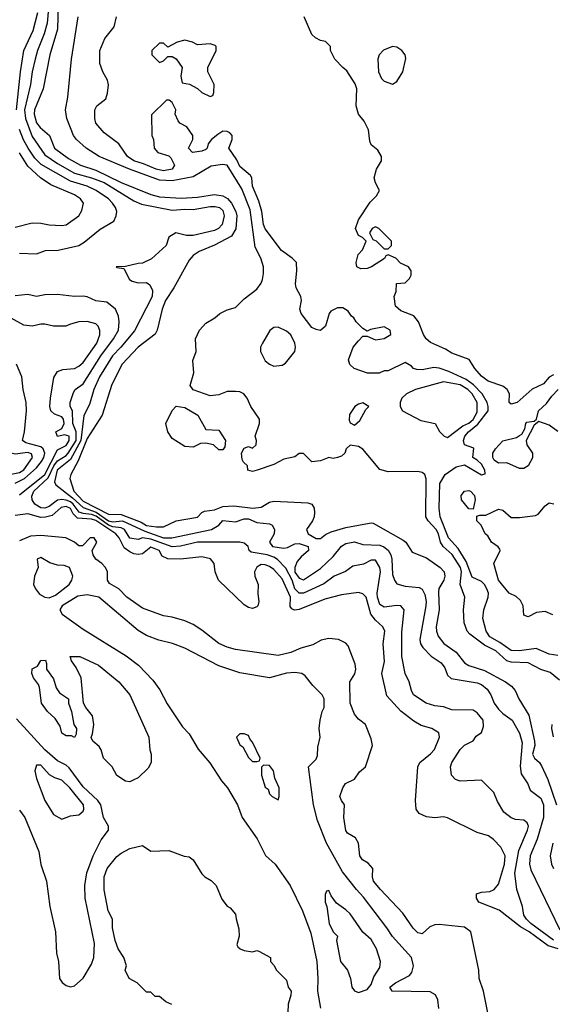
# Model space of a CAD drawing. Header units: inches. Extents: x 1793402 to 1900366, y 320852 to 470679.
# Tile 481 of 604: x 1874251 to 1876764, y 381929 to 386576. Entities that reach past the tile are written whole.
import ezdxf

# ---------------------------------------------------------------- set-up
doc = ezdxf.new("R2010")
doc.units = ezdxf.units.IN
doc.header["$MEASUREMENT"] = 0
doc.layers.add('B8378', color=7, linetype='Continuous')

msp = doc.modelspace()

# ---------------------------------------------------------------- linework, layer by layer
at = {"layer": 'B8378', "color": 4}
for points, elevation in [([(1874386.2, 386630), (1874380.1, 386559.9), (1874366.9, 386510), (1874334.3, 386430), (1874323.5, 386390), (1874309.8, 386330.2), (1874302.6, 386270), (1874274.2, 386150), (1874278.2, 386110), (1874310, 386025.1), (1874370, 385938.7), (1874430, 385896.9), (1874510, 385852.2), (1874590, 385829.8), (1874650, 385807.2), (1874790, 385720.7), (1874825.1, 385705.1), (1874970, 385676.9), (1875030, 385682.4), (1875070, 385680.5), (1875150, 385694.3), (1875173.9, 385693.9), (1875193.2, 385690), (1875210, 385676), (1875216.2, 385650), (1875207, 385610), (1875189.2, 385590), (1875170, 385581.3), (1875070, 385557.6), (1875037.5, 385557.5), (1874988, 385570), (1874954, 385550), (1874942, 385510), (1874872.7, 385447.3), (1874830, 385426.8), (1874810, 385426), (1874750, 385411.3), (1874706, 385410), (1874710, 385406), (1874742, 385402), (1874768.7, 385350), (1874782, 385342), (1874810, 385334), (1874850, 385335.3), (1874864.7, 385324.7), (1874878, 385298), (1874876.2, 385270), (1874792.9, 385107.1), (1874728, 385030), (1874688.2, 384990), (1874626.9, 384890), (1874600.5, 384830), (1874580.5, 384759.5), (1874552.8, 384707.2), (1874538.7, 384590), (1874490, 384500.2), (1874427.7, 384450), (1874414.7, 384394.7), (1874421, 384381), (1874499.4, 384319.4), (1874550, 384273.3), (1874611.4, 384251.4), (1874670, 384211.2), (1874690, 384206), (1874736.2, 384210), (1874842.1, 384162.1), (1874930, 384129.9), (1874968.8, 384131.2), (1875156, 384170), (1875190.7, 384190), (1875210, 384212.7), (1875270, 384205.6), (1875310, 384220.5), (1875330, 384219.6), (1875370, 384202.9), (1875430, 384197.2), (1875442, 384190), (1875453.2, 384170), (1875452.3, 384150), (1875429.4, 384110), (1875444, 384090), (1875498, 384082), (1875514.9, 384085.1), (1875550, 384102.7), (1875570, 384103.7), (1875611.8, 384090), (1875613.6, 384070), (1875578.9, 384041.1), (1875561, 384019), (1875548.9, 383991.1), (1875550, 383968), (1875570, 383939.7), (1875590, 383931.5), (1875670, 383985.1), (1875730, 384042), (1875769, 384091), (1875790, 384103), (1875830, 384111.5), (1875870, 384098.4), (1875950, 384095.8), (1875968.5, 384088.5), (1875990, 384071.8), (1876002.4, 384050), (1876006.3, 384030), (1876010, 383958), (1876019.3, 383930), (1876030, 383914), (1876070, 383902.7), (1876136.5, 383896.5), (1876150, 383888.7), (1876162.5, 383862.5), (1876169.5, 383830), (1876167.3, 383810), (1876138.4, 383650), (1876142.7, 383630), (1876153.4, 383613.4), (1876192.7, 383572.7), (1876240.5, 383540.5), (1876256.6, 383516.6), (1876270, 383482), (1876286.3, 383466.3), (1876410, 383446), (1876430, 383437.6), (1876456.4, 383416.4), (1876474.5, 383390), (1876489.5, 383350), (1876510, 383321.2), (1876530, 383301.2), (1876575.3, 383270), (1876610, 383208.7), (1876622.5, 383162.5), (1876612.5, 383052.5), (1876616.5, 383016.5), (1876648.7, 382970), (1876660.2, 382940.2), (1876710, 382900.9), (1876723, 382870), (1876723.1, 382810), (1876692.6, 382707.4), (1876659.6, 382630), (1876656.9, 382590), (1876662.8, 382562.8), (1876800.1, 382280.1)], 208), ([(1874432.1, 386650), (1874430, 386532), (1874392.8, 386410), (1874362, 386250), (1874321, 386150), (1874319.2, 386130), (1874329.8, 386089.8), (1874347, 386067), (1874391.2, 386030), (1874415.6, 385970), (1874481.5, 385921.5), (1874538, 385890), (1874610, 385866.4), (1874730, 385807.4), (1874870, 385750.9), (1874910, 385739.3), (1875013.4, 385733.4), (1875090, 385738.7), (1875170, 385751.1), (1875210, 385744), (1875231.6, 385731.6), (1875250, 385709.6), (1875270.5, 385670.5), (1875276.2, 385650), (1875270.6, 385589.4), (1875250, 385554.9), (1875170, 385512), (1875098, 385482), (1875070, 385462.8), (1875050, 385441), (1874978.4, 385310), (1874938.4, 385250), (1874922.9, 385210), (1874899, 385110), (1874890, 385092), (1874809.4, 385030), (1874735.1, 384950), (1874685.8, 384854.2), (1874640.7, 384710), (1874570, 384599.1), (1874526.2, 384493.8), (1874491.8, 384430), (1874487.3, 384410), (1874506.4, 384350), (1874550, 384303.7), (1874670, 384242.8), (1874730, 384241), (1874823.9, 384203.9), (1874850, 384188.4), (1874897.1, 384182.9), (1874930, 384182), (1874990, 384210.9), (1875090, 384227.3), (1875110.5, 384250), (1875123.2, 384256.8), (1875170, 384262.7), (1875210, 384279), (1875261.7, 384281.7), (1875350.3, 384269.7), (1875390, 384275.1), (1875430, 384299.3), (1875450, 384303.7), (1875610, 384296), (1875630, 384288.7), (1875641.2, 384270), (1875642.7, 384250), (1875640.9, 384230), (1875632.7, 384210), (1875603.7, 384170), (1875612.3, 384150), (1875650, 384128), (1875670, 384127), (1875694, 384146), (1875720.6, 384159.4), (1875790, 384179.7), (1875910, 384200.9), (1875918.9, 384198.9), (1876060.1, 384120.1), (1876072.3, 384110), (1876103.3, 384063.3), (1876170, 384036.3), (1876235.6, 383990), (1876253.7, 383970), (1876257.2, 383950), (1876252.2, 383930), (1876228.9, 383891.1), (1876226.5, 383873.5), (1876229.7, 383790), (1876216.9, 383710), (1876218, 383690), (1876226.1, 383666.1), (1876251.7, 383631.7), (1876310, 383591), (1876350, 383540.5), (1876370, 383528.2), (1876443.7, 383503.7), (1876543.7, 383450), (1876571.8, 383430), (1876589.5, 383410), (1876607, 383370), (1876652.7, 383292.7), (1876680.9, 383170), (1876682.2, 383150), (1876671.3, 383110), (1876680.5, 383090), (1876704.2, 383070), (1876713.5, 383053.5), (1876742.6, 382990), (1876783.5, 382870)], 204), ([(1874235.3, 386150), (1874254.3, 386330), (1874269.7, 386430), (1874315.2, 386524.8), (1874336, 386610)], 212), ([(1876798, 383458), (1876754.3, 383494.3), (1876709.7, 383509.7), (1876650, 383540.5), (1876570, 383543.9), (1876550, 383549.7), (1876497, 383597), (1876444, 383624), (1876375.6, 383675.6), (1876362.9, 383690), (1876348.2, 383730), (1876344.4, 383790), (1876351.1, 383850), (1876329.8, 383910), (1876335.3, 383970), (1876330.8, 383990), (1876291.8, 384051.8), (1876248.4, 384090), (1876236.4, 384110), (1876227.6, 384150), (1876216.4, 384170), (1876178, 384210), (1876166.6, 384230), (1876169.4, 384409.4), (1876162, 384430), (1876150, 384439), (1876130, 384444), (1875990, 384442.7), (1875950, 384452.7), (1875870, 384548.7), (1875850, 384562), (1875810, 384568), (1875792, 384550), (1875784.7, 384530), (1875770, 384515.3), (1875750.8, 384509.2), (1875730, 384505.2), (1875710, 384509.2), (1875670, 384494), (1875630, 384488.7), (1875590, 384528), (1875570, 384528.7), (1875550, 384513.2), (1875498, 384502), (1875450, 384476), (1875372, 384450), (1875350, 384444), (1875328, 384450), (1875326, 384470), (1875307.3, 384487.3), (1875300.4, 384500.4), (1875298, 384530), (1875310, 384554), (1875330, 384562), (1875350, 384554), (1875366, 384570), (1875368, 384590), (1875362, 384610), (1875382, 384670), (1875382, 384690), (1875342, 384750), (1875324, 384790), (1875308.7, 384810), (1875290, 384819.3), (1875270, 384820.9), (1875230, 384820.9), (1875190, 384805.2), (1875150, 384801.2), (1875069.2, 384829.2), (1875055.3, 384850), (1875072.7, 384910), (1875067.5, 384967.5), (1875082.9, 385010), (1875080.7, 385070), (1875099.5, 385110), (1875130, 385144), (1875171.9, 385168.1), (1875195.3, 385190), (1875230, 385206.8), (1875270, 385218), (1875310, 385258), (1875370, 385304.7), (1875390, 385332), (1875397.2, 385350), (1875402, 385378), (1875400.9, 385410), (1875389.4, 385450), (1875362.3, 385502.3), (1875338, 385678), (1875298.5, 385778.5), (1875229.6, 385889.6), (1875207.3, 385892.7), (1875154.7, 385885.3), (1875070, 385834.7), (1874970, 385815), (1874910, 385819.3), (1874769.5, 385870), (1874625.6, 385930), (1874564.2, 385970), (1874519.7, 386010), (1874505.4, 386030), (1874474, 386110), (1874466.3, 386150), (1874477.6, 386210), (1874496, 386390), (1874526.6, 386590)], 196), ([(1876790, 383575.1), (1876750, 383580.9), (1876687.6, 383607.6), (1876610, 383597.4), (1876570, 383598), (1876517, 383637), (1876470, 383663), (1876451.3, 383690), (1876436.2, 383750), (1876440.7, 383790), (1876461.2, 383850), (1876462.7, 383870), (1876454.5, 383890), (1876443.7, 383910), (1876430, 383923.7), (1876385.4, 383945.4), (1876358.4, 384018.4), (1876319.5, 384079.5), (1876274.3, 384130), (1876234.5, 384230), (1876229.6, 384270), (1876233.8, 384386.2), (1876259.3, 384430), (1876310, 384464.9), (1876350, 384474.8), (1876430, 384427.3), (1876448, 384432), (1876445.2, 384450), (1876430, 384478), (1876410, 384497.2), (1876389, 384509), (1876394, 384554), (1876350, 384569), (1876344.7, 384590), (1876351.3, 384610), (1876368.3, 384630), (1876413.1, 384666.9), (1876461, 384730), (1876462.2, 384750), (1876456.4, 384770), (1876433.3, 384810), (1876392.3, 384852.3), (1876357.5, 384877.5), (1876276.3, 384916.3), (1876230, 384932), (1876205.5, 384934.5), (1876150, 384922.7), (1876124.7, 384924.7), (1876109.1, 384929.1), (1876100.4, 384940.4), (1876070, 384958), (1875990, 384918), (1875970, 384918), (1875947.3, 384907.3), (1875892.7, 384907.3), (1875829.5, 384929.5), (1875809.3, 384949.3), (1875802.7, 384970), (1875823.7, 385030), (1875850, 385061), (1875870, 385082), (1875890, 385082), (1875930, 385064.7), (1875970, 385071), (1876002, 385090), (1875999, 385110), (1875970, 385126), (1875906, 385114), (1875890, 385106), (1875870, 385118), (1875838, 385150), (1875828.4, 385168.4), (1875816.4, 385176.4), (1875800.4, 385200.4), (1875776.4, 385216.4), (1875750, 385215.3), (1875719.8, 385200.2), (1875710.9, 385189.1), (1875694, 385130), (1875670.4, 385109.6), (1875650, 385113.2), (1875630, 385124), (1875579.3, 385190), (1875572.7, 385210), (1875580.9, 385250), (1875577, 385270), (1875556, 385310), (1875552.7, 385330), (1875559.3, 385390), (1875557.2, 385430), (1875537.2, 385450), (1875486, 385486), (1875410, 385589), (1875400.7, 385610), (1875393.2, 385670), (1875379.7, 385719.7), (1875349.6, 385790), (1875346, 385830), (1875340.2, 385840.2), (1875290, 385883.7), (1875274.9, 385914.9), (1875238, 385970), (1875254, 386010), (1875254, 386030), (1875242, 386042), (1875230, 386049), (1875210, 386049.2), (1875185.1, 386034.9), (1875156, 386010), (1875141, 385990), (1875136, 385970), (1875130, 385964), (1875110, 385955.3), (1875066, 385950), (1875048, 385970), (1875068, 386010), (1875068, 386030), (1875039, 386070), (1875007.2, 386087.2), (1874998, 386098), (1874984, 386130), (1874988, 386150), (1874970, 386186), (1874956.4, 386196.4), (1874943.6, 386196.4), (1874872.7, 386127.3), (1874874, 386030), (1874882, 386010), (1874884.7, 385970), (1874902, 385950), (1874954, 385934), (1874964, 385924), (1874980.7, 385890), (1874970.8, 385870), (1874930, 385863), (1874895.3, 385870), (1874835.8, 385895.8), (1874789.2, 385910), (1874759, 385930), (1874718, 385990), (1874650, 386042), (1874610, 386088), (1874605.2, 386110), (1874606, 386150), (1874615.3, 386170), (1874657.5, 386202.5), (1874666, 386230), (1874669.2, 386269.2), (1874665.2, 386290), (1874642.7, 386330), (1874629.2, 386370), (1874628.7, 386430), (1874652.5, 386487.5), (1874697.2, 386542.8), (1874708, 386590)], 192), ([(1876770, 384899.3), (1876750, 384889.3), (1876722.3, 384857.7), (1876668.5, 384831.5), (1876598.8, 384770), (1876570, 384760.9), (1876560.9, 384770), (1876561.6, 384810), (1876551.2, 384831.2), (1876530, 384845.6), (1876462, 384870), (1876430, 384894), (1876399, 384930), (1876372, 384972), (1876290, 385002), (1876260.5, 385020.5), (1876190, 385053.2), (1876169.6, 385069.6), (1876156, 385090), (1876132.7, 385150), (1876110, 385179), (1876050, 385202), (1876024.7, 385224.7), (1876018, 385270), (1876027.3, 385292.7), (1876028.4, 385331.6), (1876070, 385334), (1876090, 385354), (1876098, 385370), (1876098, 385390), (1876086, 385410), (1876047.3, 385427.3), (1876026, 385450), (1875990, 385466), (1875978, 385462), (1875971.6, 385448.4), (1875910.6, 385409.4), (1875890, 385401.2), (1875860.9, 385400.9), (1875842, 385410), (1875839, 385430), (1875848.4, 385468.4), (1875868.7, 385490), (1875886, 385530), (1875868.7, 385548.7), (1875850, 385558), (1875835.3, 385590), (1875850, 385632), (1875904.7, 385715.3), (1875934.6, 385745.4), (1875948, 385770), (1875930, 385806), (1875924, 385830), (1875935.3, 385870), (1875958, 385910), (1875958, 385930), (1875940.4, 385960.4), (1875910, 385986), (1875903.1, 386003.1), (1875896.5, 386056.5), (1875877, 386097), (1875849.2, 386130), (1875839, 386170), (1875842, 386250), (1875833.6, 386273.6), (1875795.1, 386335.1), (1875775.3, 386350), (1875738, 386390), (1875718, 386430), (1875718, 386450), (1875693.6, 386473.6), (1875670, 386478), (1875646, 386490), (1875630, 386506), (1875594, 386590)], 188), ([(1874250, 385474.8), (1874330, 385471), (1874372.7, 385487.3), (1874431.8, 385488.2), (1874530, 385510.8), (1874554.5, 385525.5), (1874630, 385586.8), (1874695.3, 385624.7), (1874706.6, 385650), (1874709.4, 385670), (1874703.7, 385690), (1874689.4, 385710), (1874669.4, 385730), (1874612.3, 385770), (1874569.8, 385789.8), (1874490, 385814.5), (1874352.3, 385892.3), (1874322.9, 385922.9), (1874291.1, 385970), (1874269, 386009), (1874250, 386057.2)], 212), ([(1874230, 385597.3), (1874310, 385618), (1874350, 385616), (1874390, 385607.3), (1874450, 385604), (1874470, 385607.3), (1874529.2, 385650), (1874544.1, 385675.9), (1874552.7, 385710), (1874537.2, 385730), (1874509.6, 385749.6), (1874397.4, 385797.4), (1874349.7, 385829.7), (1874290, 385885.1), (1874250, 385947)], 216), ([(1876770, 382230.8), (1876663.6, 382310), (1876642, 382330), (1876629.4, 382350), (1876623.7, 382390), (1876597.2, 382470), (1876588.1, 382548.1), (1876605.6, 382654.4), (1876647.3, 382750), (1876651.6, 382770), (1876646, 382786), (1876630, 382797.2), (1876590, 382801.2), (1876570, 382809.2), (1876535.5, 382835.5), (1876505.6, 382885.6), (1876488.4, 382928.4), (1876430, 382986), (1876330, 382982), (1876308, 382990), (1876289, 383010), (1876284, 383050), (1876289.5, 383070.5), (1876330, 383132), (1876350, 383151.3), (1876390, 383172), (1876405.6, 383194.4), (1876430, 383212), (1876440.2, 383239.8), (1876437.2, 383270), (1876410, 383304), (1876390, 383317.2), (1876290, 383319.3), (1876250, 383332.7), (1876210, 383338), (1876169.6, 383349.6), (1876109.3, 383390), (1876099, 383410), (1876089, 383450), (1876069.5, 383489.5), (1876054, 383570), (1876054.2, 383685.8), (1876065.2, 383790), (1876049.3, 383809.3), (1876030, 383811.8), (1875970, 383802.9), (1875950, 383816), (1875939.1, 383850), (1875937.7, 383870), (1875953.7, 383970), (1875949.6, 383990), (1875930, 384025.2), (1875910, 384025.2), (1875874, 384006), (1875823.1, 383996.9), (1875788.4, 383971.6), (1875734.8, 383950), (1875686.3, 383913.7), (1875590, 383869.7), (1875570, 383869.7), (1875549.8, 383890), (1875536.5, 383930), (1875507, 383987), (1875468.2, 384028.2), (1875450, 384039.8), (1875419.3, 384050), (1875343.3, 384063.3), (1875334, 384070), (1875329.2, 384090), (1875310, 384106), (1875289.5, 384109.5), (1875090, 384109.6), (1875009.2, 384090.8), (1874970, 384087.6), (1874870, 384124.2), (1874830.3, 384129.7), (1874810, 384122.9), (1874770, 384128.2), (1874745.1, 384170), (1874730, 384177.6), (1874690, 384181.6), (1874670, 384189.9), (1874612, 384232), (1874590, 384241.2), (1874550, 384244.7), (1874531.6, 384251.7), (1874502.9, 384290), (1874490, 384300.5), (1874470, 384307.8), (1874450, 384312), (1874430, 384308.7), (1874390, 384279.1), (1874370, 384269.8), (1874350, 384271.3), (1874322.9, 384290), (1874309.6, 384310), (1874307.9, 384327.9), (1874317.4, 384350), (1874385.8, 384414.2), (1874412, 384470), (1874430, 384494), (1874470, 384518.8), (1874480.3, 384530), (1874517.1, 384590), (1874517.6, 384630), (1874502.3, 384670), (1874499.7, 384730), (1874489.5, 384750.5), (1874489.4, 384770), (1874504.2, 384815.8), (1874513.2, 384830), (1874550, 384858), (1874633.5, 384990), (1874694.3, 385070), (1874716.9, 385110), (1874720.7, 385150), (1874716.6, 385176.6), (1874702.7, 385210), (1874662.7, 385242.7), (1874610, 385249.6), (1874570, 385267.6), (1874550, 385271.2), (1874509.6, 385269.6), (1874430, 385278.4), (1874370, 385278), (1874330, 385269.2), (1874290, 385279), (1874230, 385273.2)], 212), ([(1874250, 384333.4), (1874369.1, 384430), (1874430, 384545.3), (1874470, 384565.7), (1874485.1, 384590), (1874484, 384610), (1874463, 384617), (1874430, 384608), (1874421.2, 384630), (1874450, 384646), (1874461.2, 384670), (1874458, 384690), (1874450, 384701.3), (1874414.8, 384714.7), (1874397.6, 384730), (1874393.6, 384750), (1874396.9, 384790), (1874412, 384888), (1874430, 384914.8), (1874454.8, 384925.2), (1874510, 384930.5), (1874530, 384940.5), (1874550, 384958), (1874615.6, 385050), (1874629.3, 385089.3), (1874629.4, 385109.4), (1874621.2, 385130), (1874610, 385141.2), (1874570, 385152.3), (1874530, 385149.4), (1874490, 385139.3), (1874469.3, 385129.3), (1874410, 385129), (1874370, 385139), (1874350, 385139), (1874310, 385129.4), (1874270, 385134.5), (1874210, 385167.6)], 216), ([(1874230, 384388.6), (1874273.5, 384410), (1874330, 384460.8), (1874354.5, 384490), (1874365, 384510), (1874368.8, 384530), (1874362.3, 384550), (1874350, 384559.8), (1874279.1, 384579.1), (1874263.7, 384590), (1874274.3, 384630), (1874282.6, 384730), (1874281.7, 384770), (1874267.6, 384830), (1874260.5, 384890), (1874235.8, 384950)], 224), ([(1876790, 384632.7), (1876750, 384663), (1876700.7, 384679.3), (1876678, 384662), (1876640.7, 384590), (1876644, 384570), (1876670.4, 384529.6), (1876670, 384508), (1876650.4, 384469.6), (1876630, 384458), (1876610, 384458), (1876550, 384485.2), (1876510, 384482.7), (1876490, 384497.2), (1876482.9, 384510), (1876482.9, 384530), (1876496.2, 384550), (1876530, 384587.7), (1876595.6, 384604.4), (1876610, 384613), (1876619.7, 384620.3), (1876634.8, 384645.2), (1876639, 384670), (1876644.1, 384675.9), (1876679, 384681), (1876689.1, 384690.9), (1876699.3, 384730), (1876736.2, 384763.8), (1876761.2, 384798.8), (1876791.5, 384830)], 188), ([(1876791.8, 382190), (1876744.1, 382204.1), (1876654.7, 382270), (1876614.4, 382294.4), (1876512.9, 382372.9), (1876418, 382410), (1876406, 382430), (1876406, 382450), (1876430, 382458), (1876470, 382460.7), (1876490, 382470.6), (1876510, 382496), (1876538, 382590), (1876542, 382630), (1876521.2, 382670), (1876487.3, 382707.3), (1876463.3, 382723.3), (1876410, 382739.6), (1876270, 382809.2), (1876250, 382813.2), (1876210, 382809.2), (1876170, 382813.2), (1876135.3, 382830), (1876122, 382850), (1876119, 382890), (1876129.2, 383050), (1876139, 383070), (1876190, 383110.7), (1876207.9, 383132.1), (1876232, 383190), (1876229.3, 383209.3), (1876195.3, 383230), (1876145.4, 383245.4), (1876110, 383265.2), (1876050, 383312.3), (1875983.9, 383383.9), (1875960.5, 383490), (1875972.9, 383547.1), (1875966.6, 383630), (1875973.3, 383690), (1875964.5, 383710), (1875930, 383742), (1875908.3, 383770), (1875886.6, 383850), (1875870, 383866.6), (1875850, 383872.3), (1875770, 383861.6), (1875690, 383841.6), (1875570, 383791.5), (1875548.3, 383788.3), (1875535.3, 383795.3), (1875526.6, 383806.6), (1875528.5, 383850), (1875490, 383936.9), (1875450, 383981.3), (1875430, 383995.1), (1875410, 384002.9), (1875390, 384004.5), (1875370, 383992.3), (1875359.5, 383970), (1875360.4, 383950), (1875375.5, 383910), (1875374, 383866), (1875379.1, 383830), (1875374.8, 383810), (1875370, 383804), (1875350, 383797.2), (1875330, 383801.2), (1875310, 383814), (1875189.2, 383930), (1875172.7, 383970), (1875169.2, 384010), (1875151.2, 384031.2), (1875110, 384041.3), (1875010, 384029.7), (1874950, 384031.5), (1874923.5, 384043.5), (1874909.2, 384070), (1874870, 384086.6), (1874830, 384054.5), (1874810, 384051.5), (1874790, 384055.1), (1874770, 384063.6), (1874743.3, 384083.3), (1874720.7, 384130), (1874704.8, 384150), (1874610, 384211.6), (1874590, 384217.9), (1874523.9, 384223.9), (1874503.5, 384243.5), (1874490, 384268.2), (1874470, 384277.7), (1874446.8, 384273.2), (1874404.5, 384235.5), (1874372.5, 384227.5), (1874350, 384227.2), (1874290, 384244.4), (1874230, 384236.3)], 216), ([(1876766.3, 383766.3), (1876730, 383782), (1876690, 383778), (1876650, 383758), (1876630, 383766), (1876626, 383810), (1876614.2, 383834.2), (1876594, 383854), (1876561.2, 383870), (1876509.6, 383930), (1876488, 384010), (1876518, 384070), (1876516.4, 384076.4), (1876508.4, 384088.4), (1876478, 384110), (1876460.4, 384140.4), (1876448, 384150), (1876428, 384190), (1876408, 384210), (1876407.3, 384232.7), (1876422, 384238), (1876450, 384238), (1876510, 384266), (1876530, 384261), (1876570, 384226.8), (1876610, 384226.8), (1876684.5, 384235.5), (1876697.6, 384242.4), (1876730, 384281), (1876750, 384296), (1876770.7, 384290.7)], 188), ([(1876464.8, 381864.8), (1876439, 381990), (1876419, 382050), (1876417.2, 382090), (1876379, 382270), (1876350, 382292.3), (1876230, 382306), (1876210, 382304.4), (1876186, 382294), (1876150, 382261.2), (1876130, 382266), (1876108.2, 382288.2), (1876059.1, 382359.1), (1875952.7, 382470), (1875921.2, 382510), (1875916, 382530), (1875918, 382570), (1875895.3, 382595.3), (1875868.7, 382610), (1875855.3, 382630), (1875849.2, 382690), (1875834.9, 382714.9), (1875797.2, 382737.2), (1875789.4, 382749.4), (1875780.9, 382810), (1875784, 382870), (1875768.7, 382890), (1875762, 382910), (1875775.3, 382950), (1875788.7, 382971.3), (1875830, 382991.3), (1875854.5, 383025.5), (1875882, 383050), (1875915.6, 383150), (1875910, 383182), (1875882.7, 383250), (1875850, 383275.1), (1875830, 383298), (1875809.6, 383350), (1875809.4, 383450), (1875831.9, 383488.1), (1875837.7, 383510), (1875834.6, 383534.6), (1875801.2, 383621.2), (1875790, 383632.7), (1875755.3, 383650), (1875710, 383655.1), (1875673.2, 383646.8), (1875634.7, 383625.3), (1875578, 383610), (1875530.5, 383589.5), (1875470, 383575.6), (1875270, 383603.6), (1875230, 383614), (1875190, 383632.3), (1875110, 383695.1), (1875070, 383720.9), (1875030, 383738), (1874970, 383756), (1874930, 383762.7), (1874830, 383798), (1874757.2, 383850), (1874719, 383890), (1874675.1, 383915.1), (1874666, 383930), (1874665.1, 383970), (1874656.2, 383990), (1874638, 384010), (1874609.4, 384030), (1874597, 384050), (1874592.3, 384070), (1874614.5, 384110), (1874602, 384130), (1874584, 384130), (1874546.8, 384093.2), (1874530, 384092.7), (1874509.3, 384110), (1874468.7, 384130), (1874350, 384140.8), (1874302, 384138), (1874250, 384117)], 224), ([(1876229.5, 381909.5), (1876223.7, 381950), (1876213.3, 381973.3), (1876187.2, 381987.2), (1876008, 381990), (1875998, 382010), (1876024, 382030), (1876090, 382064.9), (1876101, 382079), (1876109.5, 382110), (1876099.3, 382150), (1876010, 382249.2), (1875983.7, 382290), (1875874, 382434), (1875839.5, 382470), (1875774.7, 382554.7), (1875698, 382690), (1875656.1, 382796.1), (1875637, 382870), (1875614, 383050), (1875650, 383086), (1875656.2, 383103.8), (1875658, 383142), (1875669.2, 383189.2), (1875664, 383230), (1875668.7, 383270), (1875678, 383310), (1875688, 383330), (1875688, 383370), (1875678, 383390), (1875633.6, 383433.6), (1875598.4, 383478.4), (1875582, 383490), (1875550, 383495.1), (1875510, 383491.8), (1875430, 383469.2), (1875290, 383493.2), (1875190, 383526), (1875030, 383609.3), (1874971.9, 383631.9), (1874906.8, 383646.8), (1874850, 383669.2), (1874810, 383693.2), (1874624, 383850), (1874570, 383862), (1874525.5, 383854.5), (1874451, 383810), (1874441, 383790), (1874450.7, 383770.7), (1874550, 383699.1), (1874754, 383574), (1874811, 383530), (1874878.4, 383458.4), (1874912.5, 383412.5), (1874946.2, 383346.2), (1875018.5, 383238.5), (1875050, 383204.7), (1875093.2, 383133.2), (1875147.7, 383067.7), (1875203.4, 382983.4), (1875230.8, 382950), (1875278.8, 382870), (1875301, 382810), (1875371.3, 382710), (1875410.7, 382630.7), (1875456, 382590), (1875527.3, 382490), (1875585.5, 382370), (1875624.1, 382264.1), (1875652.7, 382130), (1875658, 382050), (1875655.5, 381990), (1875670.5, 381910)], 228), ([(1874250, 382844.7), (1874274.8, 382810), (1874340.7, 382650), (1874350.9, 382589.1), (1874378, 382510), (1874393.4, 382390), (1874419.1, 382270), (1874424, 382170), (1874434, 382130), (1874438, 382050), (1874450.9, 382030.9), (1874470, 382018), (1874490, 382011.3), (1874510, 382016), (1874550, 382051.3), (1874590, 382118), (1874600.9, 382150), (1874604.5, 382215.5), (1874559.1, 382430), (1874558, 382490), (1874568.2, 382550), (1874596.9, 382630), (1874634.7, 382705.3), (1874669.2, 382750), (1874669.2, 382770), (1874647, 382810), (1874634, 382870), (1874619.5, 382890), (1874550, 382954.5), (1874484.2, 383044.2), (1874470, 383057), (1874430, 383077.6), (1874369.6, 383130), (1874235.9, 383275.9)], 228), ([(1876769.6, 383190.4), (1876762.4, 383230), (1876764.2, 383250)], 196), ([(1874968.4, 381928.4), (1874940.4, 381940.4), (1874910, 381966), (1874890, 381966), (1874870, 381986), (1874850, 381986), (1874806, 382030), (1874768, 382050), (1874749.1, 382089.1), (1874755.3, 382110), (1874742, 382150), (1874715.3, 382190), (1874701.2, 382230), (1874689, 382290), (1874688.7, 382330), (1874668.7, 382370), (1874649.6, 382469.6), (1874649.6, 382530), (1874662.9, 382570), (1874710, 382626.8), (1874730, 382642.8), (1874770, 382664), (1874830, 382678), (1874870, 382651.3), (1874955.3, 382655.3), (1875027.5, 382627.5), (1875050, 382624.7), (1875070, 382611.3), (1875110, 382544.7), (1875124.7, 382530), (1875153.7, 382513.7), (1875178, 382490), (1875204.5, 382424.5), (1875230, 382392), (1875244.7, 382384.7), (1875270, 382354), (1875271.6, 382331.6), (1875285.4, 382285.4), (1875286, 382250), (1875276, 382210), (1875280.7, 382200.7), (1875290.7, 382190.7), (1875310, 382182.8), (1875350, 382176), (1875370, 382182), (1875379.6, 382179.6), (1875434, 382150), (1875434, 382130), (1875450, 382114), (1875462, 382090), (1875510, 382042), (1875518, 382010), (1875531.3, 381990), (1875531.1, 381971.1), (1875518, 381930), (1875516, 381890)], 224), ([(1876766, 382690), (1876754, 382630), (1876760.9, 382590), (1876769.2, 382570)], 204)]:
    msp.add_lwpolyline(points, dxfattribs=dict(at, elevation=elevation))
for points, elevation in [([(1875030, 386479), (1874994, 386470), (1874950, 386446), (1874930, 386466), (1874910, 386466), (1874874, 386430), (1874874, 386410), (1874910, 386374), (1874930, 386382), (1874950, 386402), (1874970, 386402), (1874990, 386392), (1875018, 386350), (1875012, 386310), (1875018, 386278), (1875051.6, 386271.6), (1875090, 386252), (1875110, 386232), (1875150, 386214), (1875162, 386218), (1875167.3, 386232.7), (1875168, 386270), (1875138, 386330), (1875138, 386350), (1875178, 386430), (1875178, 386450), (1875174, 386454), (1875150, 386462), (1875090, 386458), (1875066, 386470)], 192), ([(1876010, 386449.3), (1875968.2, 386431.8), (1875946.8, 386410), (1875940.7, 386390), (1875944, 386330), (1875958, 386298), (1875970, 386286), (1876010, 386271.3), (1876030, 386284.7), (1876059.3, 386330), (1876072.5, 386392.5), (1876069.2, 386410), (1876054, 386430), (1876030, 386446)], 188), ([(1875930, 385598), (1875914, 385590), (1875902, 385570), (1875918, 385538), (1875932.7, 385532.7), (1875970, 385494), (1875990, 385494), (1876006, 385510), (1876006, 385530), (1875946, 385590)], 188), ([(1875470, 385125.2), (1875450, 385124), (1875430.7, 385109.3), (1875396, 385050), (1875386.8, 385030), (1875387.3, 385010), (1875410, 384966), (1875430, 384950.8), (1875450, 384941), (1875490, 384944.7), (1875504.7, 384955.3), (1875548.7, 385010), (1875552.7, 385030), (1875549.3, 385050), (1875530, 385089), (1875510, 385105.2)], 196), ([(1876250, 384866.3), (1876118, 384830), (1876076, 384810), (1876054.8, 384790), (1876046, 384770), (1876046, 384750), (1876058, 384730), (1876144.5, 384684.5), (1876210.9, 384670.9), (1876231.6, 384631.6), (1876254, 384610), (1876270, 384604.7), (1876341.4, 384658.6), (1876370, 384672), (1876390, 384689), (1876410, 384724), (1876409.6, 384770), (1876386, 384810), (1876365.6, 384830), (1876330, 384852.8)], 196), ([(1875870, 384768), (1875850, 384762), (1875832, 384750), (1875807.1, 384712.9), (1875806, 384686), (1875810, 384674), (1875830, 384662), (1875855.5, 384684.5), (1875884, 384736), (1875898, 384750)], 196), ([(1875190, 384546), (1875166, 384570), (1875130, 384578), (1875103.6, 384576.4), (1875070, 384558), (1875030, 384562), (1874970, 384599), (1874949.3, 384630), (1874940.9, 384670), (1874970, 384731.3), (1874990, 384751.3), (1875030, 384746), (1875091.3, 384710), (1875130, 384642), (1875190, 384638), (1875222, 384590), (1875219.6, 384560.4), (1875210, 384546)], 196), ([(1874130, 384604), (1874110, 384579), (1874090.2, 384529.8), (1874070, 384509.3), (1874058.4, 384490), (1874090, 384433.4), (1874110, 384424.9), (1874124.5, 384435.5), (1874150, 384441.8), (1874210, 384430.3), (1874250, 384438.3), (1874270, 384452.2), (1874311.5, 384510), (1874307, 384527), (1874290, 384533.3), (1874230, 384525.1), (1874210, 384529.7), (1874190, 384549.5), (1874170, 384583.7), (1874156.6, 384596.6), (1874150, 384602.7)], 228), ([(1876390, 384266), (1876370, 384268), (1876336, 384310), (1876334, 384330), (1876350, 384350.7), (1876370, 384353.4), (1876378, 384350), (1876397.3, 384330), (1876400.7, 384310)], 188), ([(1874350, 384038), (1874334, 384030), (1874338, 383990), (1874321, 383950), (1874316, 383910), (1874324.7, 383890), (1874344.1, 383864.1), (1874370, 383850.6), (1874390, 383846.8), (1874420.1, 383859.9), (1874484, 383910), (1874497.2, 383930), (1874502, 383950), (1874486, 383990), (1874460.4, 384000.4), (1874430, 384002), (1874393.2, 384013.2)], 228), ([(1874770, 382978), (1874750, 382982), (1874710, 383008.7), (1874688, 383050), (1874646, 383090), (1874635.3, 383130), (1874625.6, 383145.6), (1874595.3, 383170), (1874588.4, 383188.4), (1874595.1, 383204.9), (1874600.9, 383250), (1874595.1, 383290), (1874562.7, 383330), (1874552.7, 383350), (1874540.5, 383470), (1874518, 383518), (1874495.3, 383550), (1874489.1, 383570.9), (1874534, 383570), (1874622, 383530), (1874718, 383450), (1874770.8, 383390), (1874861, 383190), (1874864.7, 383130), (1874871, 383110), (1874871, 383070), (1874856.8, 383043.2), (1874810, 382998), (1874790, 382988)], 224), ([(1874510, 383188.7), (1874495.3, 383195.3), (1874470, 383195.3), (1874450, 383208.7), (1874441.5, 383241.5), (1874418, 383278), (1874382, 383310), (1874354, 383350), (1874344.5, 383424.5), (1874338.9, 383438.9), (1874315.3, 383470), (1874308, 383490), (1874310, 383512), (1874335.3, 383524.7), (1874350, 383552), (1874372.7, 383552.7), (1874378, 383538), (1874378, 383510), (1874410, 383464.7), (1874422.4, 383422.4), (1874438.8, 383398.8), (1874481, 383370), (1874481, 383350), (1874496, 383310), (1874506, 383250), (1874518.8, 383230), (1874516.9, 383203.1)], 224), ([(1875310, 383206), (1875290, 383206), (1875274, 383190), (1875290, 383154), (1875303.6, 383143.6), (1875330, 383094), (1875350, 383074), (1875370, 383074), (1875382, 383078), (1875386, 383090), (1875350, 383166), (1875338, 383178), (1875330, 383198)], 232), ([(1874350, 383058), (1874330, 383058), (1874322.8, 383030), (1874330, 382994), (1874370, 382891.3), (1874410, 382824.7), (1874450, 382802), (1874490, 382818), (1874530, 382822.8), (1874550, 382841), (1874553.6, 382850), (1874551.3, 382870), (1874487.3, 382950), (1874450, 382986.6), (1874417, 382997), (1874392, 383012)], 232), ([(1875402, 383058), (1875392.7, 383047.3), (1875392, 383010), (1875410, 382954), (1875423.6, 382943.6), (1875430, 382922), (1875442, 382910), (1875470, 382894), (1875475.3, 382910), (1875475.3, 382950), (1875455.3, 382995.3), (1875448.7, 383030), (1875430, 383055.3)], 232), ([(1875710, 382466), (1875698, 382462), (1875692.7, 382447.3), (1875692, 382410), (1875701, 382390), (1875710.8, 382310), (1875730, 382271.3), (1875751, 382250), (1875746, 382230), (1875764.7, 382130), (1875798, 382090), (1875811.3, 382050), (1875818, 382010), (1875830, 381992), (1875850, 381984.7), (1875890, 381999.1), (1875910, 382022.8), (1875921.3, 382058.7), (1875950, 382102), (1875952.7, 382130), (1875935.1, 382190), (1875910, 382235.3), (1875870, 382268.7), (1875810, 382355.3), (1875790, 382375.3), (1875745.6, 382405.6), (1875720.2, 382440.2)], 232)]:
    msp.add_lwpolyline(points, close=True, dxfattribs=dict(at, elevation=elevation))

doc.saveas('drawing.dxf')
